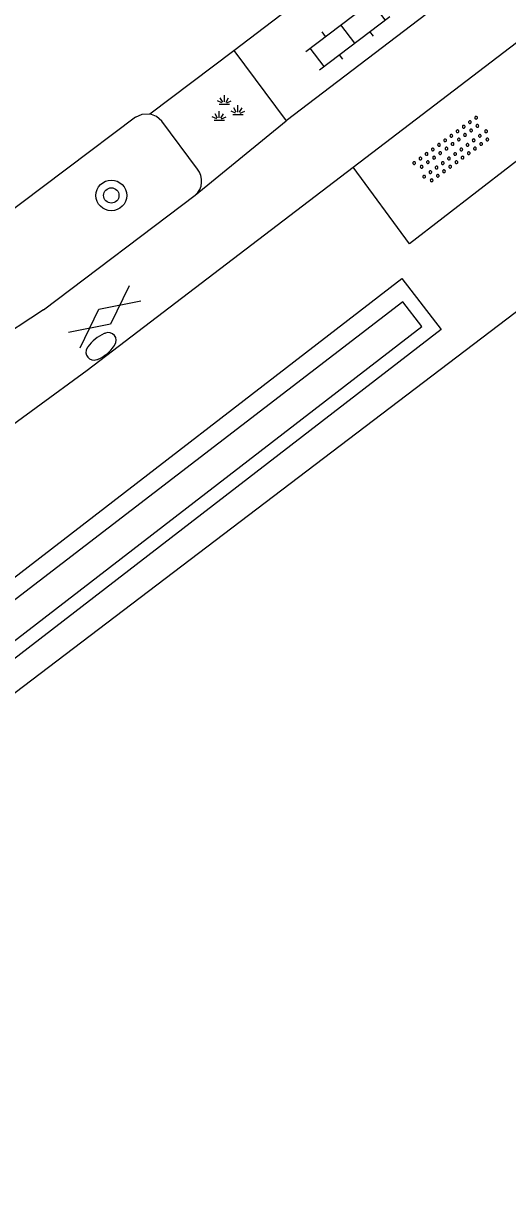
# Model space of a CAD drawing. Extents: x 136000 to 141014, y 402000 to 403500.
# Drawn here: x 138673.48 to 138686.1, y 403222.66 to 403253.17 of the extents above; entities that cross this region are included whole.
import ezdxf

# ---------------------------------------------------------------- set-up
doc = ezdxf.new("R2010")
doc.units = 0
for name, color, linetype in [('gg-knt-verharding', 7, 'Continuous'), ('gg-kntw-bovenkant insteek waterloop', 7, 'Continuous'), ('gg-kntw-waterlijn', 7, 'Continuous'), ('gt-grn-groengrens', 7, 'Continuous'), ('gt-symb-boom', 7, 'Continuous'), ('gt-symb-brandkraan', 7, 'Continuous'), ('gt-symb-gesloten verharding', 7, 'Continuous'), ('gt-symb-groenvak', 7, 'Continuous'), ('gt-symb-klinker verharding', 7, 'Continuous'), ('gt-symb-overige verharding', 7, 'Continuous')]:
    doc.layers.add(name, color=color, linetype=linetype)

# ---------------------------------------------------------------- blocks, each defined once
blk = doc.blocks.new('gt0-GRVAK')
at = {"layer": 'gt-symb-groenvak'}
for p, q in [((-0.091, 0.211), (-0.156, 0.322)), ((-0.047, 0.214), (-0.047, 0.393)), ((-0.004, 0.211), (0.061, 0.322)), ((-0.11, 0.189), (-0.228, 0.24)), ((-0.182, 0.153), (0.088, 0.153)), ((0.015, 0.189), (0.133, 0.24)), ((0.262, -0.052), (0.197, 0.059)), ((0.305, -0.049), (0.305, 0.13)), ((0.349, -0.052), (0.414, 0.059)), ((-0.245, -0.228), (-0.363, -0.177)), ((-0.318, -0.264), (-0.047, -0.264)), ((-0.226, -0.206), (-0.291, -0.095)), ((-0.183, -0.203), (-0.183, -0.024)), ((-0.139, -0.206), (-0.074, -0.095)), ((-0.12, -0.228), (-0.002, -0.177)), ((0.243, -0.074), (0.125, -0.023)), ((0.17, -0.11), (0.441, -0.11)), ((0.368, -0.074), (0.486, -0.023))]:
    blk.add_line(p, q, dxfattribs=at)
blk = doc.blocks.new('gt0-KL1')
at = {"layer": 'gt-symb-klinker verharding'}
for p, q in [((-0.5, 0.3), (-0.5, 0.45)), ((0.5, 0.3), (0.5, 0.45)), ((-1.15, 0.3), (1.15, 0.3)), ((-1, -0.3), (-1, 0.3)), ((0, -0.3), (0, 0.3)), ((1, -0.3), (1, 0.3)), ((-1.15, -0.3), (1.15, -0.3)), ((-0.5, -0.45), (-0.5, -0.3)), ((0.5, -0.45), (0.5, -0.3))]:
    blk.add_line(p, q, dxfattribs=at)
blk = doc.blocks.new('gt0-BR')
at = {"layer": 'gt-symb-brandkraan'}
for centre, radius, start, end in [((-0.244, 0), 0.206, 107.5669, 252.4331), ((0.599, -2.664), 3, 106.892, 107.5669), ((0, -0.691), 0.938, 73.108, 106.892), ((-0.599, -2.664), 3, 72.4331, 73.108), ((0.244, 0), 0.206, 287.567, 72.4331), ((0.599, 2.664), 3, 252.4331, 253.108), ((0, 0.691), 0.938, 253.108, 286.8921), ((-0.599, 2.664), 3, 286.8921, 287.567)]:
    blk.add_arc(centre, radius, start, end, dxfattribs=at)
blk = doc.blocks.new('gt0-GESVH1')
at = {"layer": 'gt-symb-gesloten verharding'}
for p, q in [((-0.992, -0.261), (0.008, 0.239)), ((0.008, -0.261), (-0.992, 0.239)), ((0.008, 0.239), (1.008, -0.261)), ((1.008, 0.239), (0.008, -0.261))]:
    blk.add_line(p, q, dxfattribs=at)
blk = doc.blocks.new('gt0-BOOM')
at = {"layer": 'gt-symb-boom'}
for radius in [0.4, 0.2]:
    blk.add_circle((0, 0), radius, dxfattribs=at)
blk = doc.blocks.new('gt0-OVH')
at = {"layer": 'gt-symb-overige verharding'}
for points in [[(-0.972, 0.298), (-0.967, 0.308), (-0.965, 0.319), (-0.966, 0.33), (-0.971, 0.34), (-0.978, 0.348), (-0.988, 0.353), (-0.999, 0.355), (-1.01, 0.354), (-1.02, 0.349), (-1.028, 0.342), (-1.033, 0.332), (-1.035, 0.321), (-1.034, 0.31), (-1.029, 0.3), (-1.022, 0.292), (-1.012, 0.287), (-1.001, 0.285), (-0.99, 0.286), (-0.98, 0.291)], [(-0.772, 0.298), (-0.767, 0.308), (-0.765, 0.319), (-0.766, 0.33), (-0.771, 0.34), (-0.778, 0.348), (-0.788, 0.353), (-0.799, 0.355), (-0.81, 0.354), (-0.82, 0.349), (-0.828, 0.342), (-0.833, 0.332), (-0.835, 0.321), (-0.834, 0.31), (-0.829, 0.3), (-0.822, 0.292), (-0.812, 0.287), (-0.801, 0.285), (-0.79, 0.286), (-0.78, 0.291)], [(-0.572, 0.298), (-0.567, 0.308), (-0.565, 0.319), (-0.566, 0.33), (-0.571, 0.34), (-0.578, 0.348), (-0.588, 0.353), (-0.599, 0.355), (-0.61, 0.354), (-0.62, 0.349), (-0.628, 0.342), (-0.633, 0.332), (-0.635, 0.321), (-0.634, 0.31), (-0.629, 0.3), (-0.622, 0.292), (-0.612, 0.287), (-0.601, 0.285), (-0.59, 0.286), (-0.58, 0.291)], [(-0.372, 0.298), (-0.367, 0.308), (-0.365, 0.319), (-0.366, 0.33), (-0.371, 0.34), (-0.378, 0.348), (-0.388, 0.353), (-0.399, 0.355), (-0.41, 0.354), (-0.42, 0.349), (-0.428, 0.342), (-0.433, 0.332), (-0.435, 0.321), (-0.434, 0.31), (-0.429, 0.3), (-0.422, 0.292), (-0.412, 0.287), (-0.401, 0.285), (-0.39, 0.286), (-0.38, 0.291)], [(-0.172, 0.298), (-0.167, 0.308), (-0.165, 0.319), (-0.166, 0.33), (-0.171, 0.34), (-0.178, 0.348), (-0.188, 0.353), (-0.199, 0.355), (-0.21, 0.354), (-0.22, 0.349), (-0.228, 0.342), (-0.233, 0.332), (-0.235, 0.321), (-0.234, 0.31), (-0.229, 0.3), (-0.222, 0.292), (-0.212, 0.287), (-0.201, 0.285), (-0.19, 0.286), (-0.18, 0.291)], [(0.028, 0.298), (0.033, 0.308), (0.035, 0.319), (0.034, 0.33), (0.029, 0.34), (0.022, 0.348), (0.012, 0.353), (0.001, 0.355), (-0.01, 0.354), (-0.02, 0.349), (-0.028, 0.342), (-0.033, 0.332), (-0.035, 0.321), (-0.034, 0.31), (-0.029, 0.3), (-0.022, 0.292), (-0.012, 0.287), (-0.001, 0.285), (0.01, 0.286), (0.02, 0.291)], [(0.228, 0.298), (0.233, 0.308), (0.235, 0.319), (0.234, 0.33), (0.229, 0.34), (0.222, 0.348), (0.212, 0.353), (0.201, 0.355), (0.19, 0.354), (0.18, 0.349), (0.172, 0.342), (0.167, 0.332), (0.165, 0.321), (0.166, 0.31), (0.171, 0.3), (0.178, 0.292), (0.188, 0.287), (0.199, 0.285), (0.21, 0.286), (0.22, 0.291)], [(0.428, 0.298), (0.433, 0.308), (0.435, 0.319), (0.434, 0.33), (0.429, 0.34), (0.422, 0.348), (0.412, 0.353), (0.401, 0.355), (0.39, 0.354), (0.38, 0.349), (0.372, 0.342), (0.367, 0.332), (0.365, 0.321), (0.366, 0.31), (0.371, 0.3), (0.378, 0.292), (0.388, 0.287), (0.399, 0.285), (0.41, 0.286), (0.42, 0.291)], [(0.628, 0.298), (0.633, 0.308), (0.635, 0.319), (0.634, 0.33), (0.629, 0.34), (0.622, 0.348), (0.612, 0.353), (0.601, 0.355), (0.59, 0.354), (0.58, 0.349), (0.572, 0.342), (0.567, 0.332), (0.565, 0.321), (0.566, 0.31), (0.571, 0.3), (0.578, 0.292), (0.588, 0.287), (0.599, 0.285), (0.61, 0.286), (0.62, 0.291)], [(0.828, 0.298), (0.833, 0.308), (0.835, 0.319), (0.834, 0.33), (0.829, 0.34), (0.822, 0.348), (0.812, 0.353), (0.801, 0.355), (0.79, 0.354), (0.78, 0.349), (0.772, 0.342), (0.767, 0.332), (0.765, 0.321), (0.766, 0.31), (0.771, 0.3), (0.778, 0.292), (0.788, 0.287), (0.799, 0.285), (0.81, 0.286), (0.82, 0.291)], [(1.028, 0.298), (1.033, 0.308), (1.035, 0.319), (1.034, 0.33), (1.029, 0.34), (1.022, 0.348), (1.012, 0.353), (1.001, 0.355), (0.99, 0.354), (0.98, 0.349), (0.972, 0.342), (0.967, 0.332), (0.965, 0.321), (0.966, 0.31), (0.971, 0.3), (0.978, 0.292), (0.988, 0.287), (0.999, 0.285), (1.01, 0.286), (1.02, 0.291)], [(-0.872, 0.106), (-0.867, 0.116), (-0.865, 0.126), (-0.866, 0.137), (-0.871, 0.147), (-0.878, 0.156), (-0.888, 0.161), (-0.899, 0.163), (-0.91, 0.162), (-0.92, 0.157), (-0.928, 0.15), (-0.933, 0.14), (-0.935, 0.129), (-0.934, 0.118), (-0.929, 0.108), (-0.922, 0.1), (-0.912, 0.095), (-0.901, 0.092), (-0.89, 0.094), (-0.88, 0.098)], [(-0.672, 0.106), (-0.667, 0.116), (-0.665, 0.126), (-0.666, 0.137), (-0.671, 0.147), (-0.678, 0.156), (-0.688, 0.161), (-0.699, 0.163), (-0.71, 0.162), (-0.72, 0.157), (-0.728, 0.15), (-0.733, 0.14), (-0.735, 0.129), (-0.734, 0.118), (-0.729, 0.108), (-0.722, 0.1), (-0.712, 0.095), (-0.701, 0.092), (-0.69, 0.094), (-0.68, 0.098)], [(-0.472, 0.106), (-0.467, 0.116), (-0.465, 0.126), (-0.466, 0.137), (-0.471, 0.147), (-0.478, 0.156), (-0.488, 0.161), (-0.499, 0.163), (-0.51, 0.162), (-0.52, 0.157), (-0.528, 0.15), (-0.533, 0.14), (-0.535, 0.129), (-0.534, 0.118), (-0.529, 0.108), (-0.522, 0.1), (-0.512, 0.095), (-0.501, 0.092), (-0.49, 0.094), (-0.48, 0.098)], [(-0.272, 0.106), (-0.267, 0.116), (-0.265, 0.126), (-0.266, 0.137), (-0.271, 0.147), (-0.278, 0.156), (-0.288, 0.161), (-0.299, 0.163), (-0.31, 0.162), (-0.32, 0.157), (-0.328, 0.15), (-0.333, 0.14), (-0.335, 0.129), (-0.334, 0.118), (-0.329, 0.108), (-0.322, 0.1), (-0.312, 0.095), (-0.301, 0.092), (-0.29, 0.094), (-0.28, 0.098)], [(-0.072, 0.106), (-0.067, 0.116), (-0.065, 0.126), (-0.066, 0.137), (-0.071, 0.147), (-0.078, 0.156), (-0.088, 0.161), (-0.099, 0.163), (-0.11, 0.162), (-0.12, 0.157), (-0.128, 0.15), (-0.133, 0.14), (-0.135, 0.129), (-0.134, 0.118), (-0.129, 0.108), (-0.122, 0.1), (-0.112, 0.095), (-0.101, 0.092), (-0.09, 0.094), (-0.08, 0.098)], [(0.128, 0.106), (0.133, 0.116), (0.135, 0.126), (0.134, 0.137), (0.129, 0.147), (0.122, 0.156), (0.112, 0.161), (0.101, 0.163), (0.09, 0.162), (0.08, 0.157), (0.072, 0.15), (0.067, 0.14), (0.065, 0.129), (0.066, 0.118), (0.071, 0.108), (0.078, 0.1), (0.088, 0.095), (0.099, 0.092), (0.11, 0.094), (0.12, 0.098)], [(0.328, 0.106), (0.333, 0.116), (0.335, 0.126), (0.334, 0.137), (0.329, 0.147), (0.322, 0.156), (0.312, 0.161), (0.301, 0.163), (0.29, 0.162), (0.28, 0.157), (0.272, 0.15), (0.267, 0.14), (0.265, 0.129), (0.266, 0.118), (0.271, 0.108), (0.278, 0.1), (0.288, 0.095), (0.299, 0.092), (0.31, 0.094), (0.32, 0.098)], [(0.528, 0.106), (0.533, 0.116), (0.535, 0.126), (0.534, 0.137), (0.529, 0.147), (0.522, 0.156), (0.512, 0.161), (0.501, 0.163), (0.49, 0.162), (0.48, 0.157), (0.472, 0.15), (0.467, 0.14), (0.465, 0.129), (0.466, 0.118), (0.471, 0.108), (0.478, 0.1), (0.488, 0.095), (0.499, 0.092), (0.51, 0.094), (0.52, 0.098)], [(0.728, 0.106), (0.733, 0.116), (0.735, 0.126), (0.734, 0.137), (0.729, 0.147), (0.722, 0.156), (0.712, 0.161), (0.701, 0.163), (0.69, 0.162), (0.68, 0.157), (0.672, 0.15), (0.667, 0.14), (0.665, 0.129), (0.666, 0.118), (0.671, 0.108), (0.678, 0.1), (0.688, 0.095), (0.699, 0.092), (0.71, 0.094), (0.72, 0.098)], [(0.928, 0.106), (0.933, 0.116), (0.935, 0.126), (0.934, 0.137), (0.929, 0.147), (0.922, 0.156), (0.912, 0.161), (0.901, 0.163), (0.89, 0.162), (0.88, 0.157), (0.872, 0.15), (0.867, 0.14), (0.865, 0.129), (0.866, 0.118), (0.871, 0.108), (0.878, 0.1), (0.888, 0.095), (0.899, 0.092), (0.91, 0.094), (0.92, 0.098)], [(-0.972, -0.142), (-0.967, -0.132), (-0.965, -0.121), (-0.966, -0.11), (-0.971, -0.1), (-0.978, -0.092), (-0.988, -0.087), (-0.999, -0.085), (-1.01, -0.086), (-1.02, -0.091), (-1.028, -0.098), (-1.033, -0.108), (-1.035, -0.119), (-1.034, -0.13), (-1.029, -0.14), (-1.022, -0.148), (-1.012, -0.153), (-1.001, -0.155), (-0.99, -0.154), (-0.98, -0.149)], [(-0.872, -0.334), (-0.867, -0.324), (-0.865, -0.314), (-0.866, -0.303), (-0.871, -0.293), (-0.878, -0.284), (-0.888, -0.279), (-0.899, -0.277), (-0.91, -0.278), (-0.92, -0.283), (-0.928, -0.29), (-0.933, -0.3), (-0.935, -0.311), (-0.934, -0.322), (-0.929, -0.332), (-0.922, -0.34), (-0.912, -0.345), (-0.901, -0.348), (-0.89, -0.346), (-0.88, -0.342)], [(-0.772, -0.142), (-0.767, -0.132), (-0.765, -0.121), (-0.766, -0.11), (-0.771, -0.1), (-0.778, -0.092), (-0.788, -0.087), (-0.799, -0.085), (-0.81, -0.086), (-0.82, -0.091), (-0.828, -0.098), (-0.833, -0.108), (-0.835, -0.119), (-0.834, -0.13), (-0.829, -0.14), (-0.822, -0.148), (-0.812, -0.153), (-0.801, -0.155), (-0.79, -0.154), (-0.78, -0.149)], [(-0.672, -0.334), (-0.667, -0.324), (-0.665, -0.314), (-0.666, -0.303), (-0.671, -0.293), (-0.678, -0.284), (-0.688, -0.279), (-0.699, -0.277), (-0.71, -0.278), (-0.72, -0.283), (-0.728, -0.29), (-0.733, -0.3), (-0.735, -0.311), (-0.734, -0.322), (-0.729, -0.332), (-0.722, -0.34), (-0.712, -0.345), (-0.701, -0.348), (-0.69, -0.346), (-0.68, -0.342)], [(-0.572, -0.142), (-0.567, -0.132), (-0.565, -0.121), (-0.566, -0.11), (-0.571, -0.1), (-0.578, -0.092), (-0.588, -0.087), (-0.599, -0.085), (-0.61, -0.086), (-0.62, -0.091), (-0.628, -0.098), (-0.633, -0.108), (-0.635, -0.119), (-0.634, -0.13), (-0.629, -0.14), (-0.622, -0.148), (-0.612, -0.153), (-0.601, -0.155), (-0.59, -0.154), (-0.58, -0.149)], [(-0.472, -0.334), (-0.467, -0.324), (-0.465, -0.314), (-0.466, -0.303), (-0.471, -0.293), (-0.478, -0.284), (-0.488, -0.279), (-0.499, -0.277), (-0.51, -0.278), (-0.52, -0.283), (-0.528, -0.29), (-0.533, -0.3), (-0.535, -0.311), (-0.534, -0.322), (-0.529, -0.332), (-0.522, -0.34), (-0.512, -0.345), (-0.501, -0.348), (-0.49, -0.346), (-0.48, -0.342)], [(-0.372, -0.142), (-0.367, -0.132), (-0.365, -0.121), (-0.366, -0.11), (-0.371, -0.1), (-0.378, -0.092), (-0.388, -0.087), (-0.399, -0.085), (-0.41, -0.086), (-0.42, -0.091), (-0.428, -0.098), (-0.433, -0.108), (-0.435, -0.119), (-0.434, -0.13), (-0.429, -0.14), (-0.422, -0.148), (-0.412, -0.153), (-0.401, -0.155), (-0.39, -0.154), (-0.38, -0.149)], [(-0.272, -0.334), (-0.267, -0.324), (-0.265, -0.314), (-0.266, -0.303), (-0.271, -0.293), (-0.278, -0.284), (-0.288, -0.279), (-0.299, -0.277), (-0.31, -0.278), (-0.32, -0.283), (-0.328, -0.29), (-0.333, -0.3), (-0.335, -0.311), (-0.334, -0.322), (-0.329, -0.332), (-0.322, -0.34), (-0.312, -0.345), (-0.301, -0.348), (-0.29, -0.346), (-0.28, -0.342)], [(-0.172, -0.142), (-0.167, -0.132), (-0.165, -0.121), (-0.166, -0.11), (-0.171, -0.1), (-0.178, -0.092), (-0.188, -0.087), (-0.199, -0.085), (-0.21, -0.086), (-0.22, -0.091), (-0.228, -0.098), (-0.233, -0.108), (-0.235, -0.119), (-0.234, -0.13), (-0.229, -0.14), (-0.222, -0.148), (-0.212, -0.153), (-0.201, -0.155), (-0.19, -0.154), (-0.18, -0.149)], [(-0.072, -0.334), (-0.067, -0.324), (-0.065, -0.314), (-0.066, -0.303), (-0.071, -0.293), (-0.078, -0.284), (-0.088, -0.279), (-0.099, -0.277), (-0.11, -0.278), (-0.12, -0.283), (-0.128, -0.29), (-0.133, -0.3), (-0.135, -0.311), (-0.134, -0.322), (-0.129, -0.332), (-0.122, -0.34), (-0.112, -0.345), (-0.101, -0.348), (-0.09, -0.346), (-0.08, -0.342)], [(0.028, -0.142), (0.033, -0.132), (0.035, -0.121), (0.034, -0.11), (0.029, -0.1), (0.022, -0.092), (0.012, -0.087), (0.001, -0.085), (-0.01, -0.086), (-0.02, -0.091), (-0.028, -0.098), (-0.033, -0.108), (-0.035, -0.119), (-0.034, -0.13), (-0.029, -0.14), (-0.022, -0.148), (-0.012, -0.153), (-0.001, -0.155), (0.01, -0.154), (0.02, -0.149)], [(0.128, -0.334), (0.133, -0.324), (0.135, -0.314), (0.134, -0.303), (0.129, -0.293), (0.122, -0.284), (0.112, -0.279), (0.101, -0.277), (0.09, -0.278), (0.08, -0.283), (0.072, -0.29), (0.067, -0.3), (0.065, -0.311), (0.066, -0.322), (0.071, -0.332), (0.078, -0.34), (0.088, -0.345), (0.099, -0.348), (0.11, -0.346), (0.12, -0.342)], [(0.228, -0.142), (0.233, -0.132), (0.235, -0.121), (0.234, -0.11), (0.229, -0.1), (0.222, -0.092), (0.212, -0.087), (0.201, -0.085), (0.19, -0.086), (0.18, -0.091), (0.172, -0.098), (0.167, -0.108), (0.165, -0.119), (0.166, -0.13), (0.171, -0.14), (0.178, -0.148), (0.188, -0.153), (0.199, -0.155), (0.21, -0.154), (0.22, -0.149)], [(0.328, -0.334), (0.333, -0.324), (0.335, -0.314), (0.334, -0.303), (0.329, -0.293), (0.322, -0.284), (0.312, -0.279), (0.301, -0.277), (0.29, -0.278), (0.28, -0.283), (0.272, -0.29), (0.267, -0.3), (0.265, -0.311), (0.266, -0.322), (0.271, -0.332), (0.278, -0.34), (0.288, -0.345), (0.299, -0.348), (0.31, -0.346), (0.32, -0.342)], [(0.428, -0.142), (0.433, -0.132), (0.435, -0.121), (0.434, -0.11), (0.429, -0.1), (0.422, -0.092), (0.412, -0.087), (0.401, -0.085), (0.39, -0.086), (0.38, -0.091), (0.372, -0.098), (0.367, -0.108), (0.365, -0.119), (0.366, -0.13), (0.371, -0.14), (0.378, -0.148), (0.388, -0.153), (0.399, -0.155), (0.41, -0.154), (0.42, -0.149)], [(0.528, -0.334), (0.533, -0.324), (0.535, -0.314), (0.534, -0.303), (0.529, -0.293), (0.522, -0.284), (0.512, -0.279), (0.501, -0.277), (0.49, -0.278), (0.48, -0.283), (0.472, -0.29), (0.467, -0.3), (0.465, -0.311), (0.466, -0.322), (0.471, -0.332), (0.478, -0.34), (0.488, -0.345), (0.499, -0.348), (0.51, -0.346), (0.52, -0.342)], [(0.628, -0.142), (0.633, -0.132), (0.635, -0.121), (0.634, -0.11), (0.629, -0.1), (0.622, -0.092), (0.612, -0.087), (0.601, -0.085), (0.59, -0.086), (0.58, -0.091), (0.572, -0.098), (0.567, -0.108), (0.565, -0.119), (0.566, -0.13), (0.571, -0.14), (0.578, -0.148), (0.588, -0.153), (0.599, -0.155), (0.61, -0.154), (0.62, -0.149)], [(0.728, -0.334), (0.733, -0.324), (0.735, -0.314), (0.734, -0.303), (0.729, -0.293), (0.722, -0.284), (0.712, -0.279), (0.701, -0.277), (0.69, -0.278), (0.68, -0.283), (0.672, -0.29), (0.667, -0.3), (0.665, -0.311), (0.666, -0.322), (0.671, -0.332), (0.678, -0.34), (0.688, -0.345), (0.699, -0.348), (0.71, -0.346), (0.72, -0.342)], [(0.828, -0.142), (0.833, -0.132), (0.835, -0.121), (0.834, -0.11), (0.829, -0.1), (0.822, -0.092), (0.812, -0.087), (0.801, -0.085), (0.79, -0.086), (0.78, -0.091), (0.772, -0.098), (0.767, -0.108), (0.765, -0.119), (0.766, -0.13), (0.771, -0.14), (0.778, -0.148), (0.788, -0.153), (0.799, -0.155), (0.81, -0.154), (0.82, -0.149)], [(0.928, -0.334), (0.933, -0.324), (0.935, -0.314), (0.934, -0.303), (0.929, -0.293), (0.922, -0.284), (0.912, -0.279), (0.901, -0.277), (0.89, -0.278), (0.88, -0.283), (0.872, -0.29), (0.867, -0.3), (0.865, -0.311), (0.866, -0.322), (0.871, -0.332), (0.878, -0.34), (0.888, -0.345), (0.899, -0.348), (0.91, -0.346), (0.92, -0.342)], [(1.028, -0.142), (1.033, -0.132), (1.035, -0.121), (1.034, -0.11), (1.029, -0.1), (1.022, -0.092), (1.012, -0.087), (1.001, -0.085), (0.99, -0.086), (0.98, -0.091), (0.972, -0.098), (0.967, -0.108), (0.965, -0.119), (0.966, -0.13), (0.971, -0.14), (0.978, -0.148), (0.988, -0.153), (0.999, -0.155), (1.01, -0.154), (1.02, -0.149)]]:
    blk.add_lwpolyline(points, close=True, dxfattribs=at)

msp = doc.modelspace()

# ---------------------------------------------------------------- linework, layer by layer
at = {"layer": 'gg-knt-verharding'}
for p, q in [((138678.967, 403252.465), (138683.191, 403255.681)), ((138684.604, 403253.887), (138680.328, 403250.63)), ((138682.078, 403249.422), (138686.334, 403252.672)), ((138676.775, 403250.811), (138678.967, 403252.465)), ((138678.967, 403252.465), (138680.328, 403250.63)), ((138676.399, 403250.727), (138672.137, 403247.514)), ((138677.96, 403248.696), (138680.328, 403250.63)), ((138675.139, 403244.137), (138682.078, 403249.422)), ((138674.009, 403245.708), (138677.96, 403248.696))]:
    msp.add_line(p, q, dxfattribs=at)
for points in [[(138687.079, 403251.805), (138687.932, 403250.811), (138683.544, 403247.43), (138682.078, 403249.422)], [(138676.399, 403250.727), (138676.579, 403250.806), (138676.775, 403250.811)], [(138678.023, 403249.374), (138677.092, 403250.624), (138676.951, 403250.747), (138676.775, 403250.811)], [(138674.009, 403245.708), (138672.648, 403244.823), (138672.57, 403244.787)], [(138671.821, 403241.876), (138671.983, 403241.924), (138672.139, 403241.986), (138672.315, 403242.078), (138672.479, 403242.188), (138675.139, 403244.137)]]:
    msp.add_lwpolyline(points, dxfattribs=at)
msp.add_arc((138677.639, 403249.068), 0.491, 310.818, 38.5646, dxfattribs=at)
at = {"layer": 'gg-kntw-bovenkant insteek waterloop'}
for p, q in [((138661.722, 403229.863), (138683.347, 403246.523)), ((138683.347, 403246.523), (138684.372, 403245.193)), ((138684.372, 403245.193), (138662.78, 403228.56))]:
    msp.add_line(p, q, dxfattribs=at)
at = {"layer": 'gg-kntw-waterlijn'}
msp.add_lwpolyline([(138662.553, 403228.84), (138683.868, 403245.275), (138683.376, 403245.913), (138662.004, 403229.516), (138660.669, 403228.492), (138660.397, 403228.262), (138656.572, 403225.571), (138656.997, 403224.887), (138660.927, 403227.574), (138661.227, 403227.818), (138662.553, 403228.84)], dxfattribs=at)
at = {"layer": 'gt-grn-groengrens'}
msp.add_lwpolyline([(138779.996, 403318.439), (138730.623, 403279.304), (138661.307, 403226.653), (138655.606, 403222.656)], dxfattribs=at)

# ---------------------------------------------------------------- block references
at = {"layer": 'gt-symb-boom'}
msp.add_blockref('gt0-BOOM', (138675.773, 403248.689), dxfattribs=at)
at = {"layer": 'gt-symb-brandkraan', "rotation": -140.7226885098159}
msp.add_blockref('gt0-BR', (138675.506, 403244.756), dxfattribs=at)
at = {"layer": 'gt-symb-gesloten verharding', "rotation": -142.43140797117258}
msp.add_blockref('gt0-GESVH1', (138675.613, 403245.526), dxfattribs=at)
at = {"layer": 'gt-symb-groenvak'}
msp.add_blockref('gt0-GRVAK', (138678.768, 403250.911), dxfattribs=at)
at = {"layer": 'gt-symb-klinker verharding', "rotation": 37.28225519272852}
msp.add_blockref('gt0-KL1', (138681.937, 403252.897), dxfattribs=at)
at = {"layer": 'gt-symb-overige verharding', "rotation": 36.25075582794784}
msp.add_blockref('gt0-OVH', (138684.665, 403249.866), dxfattribs=at)

doc.saveas('drawing.dxf')
